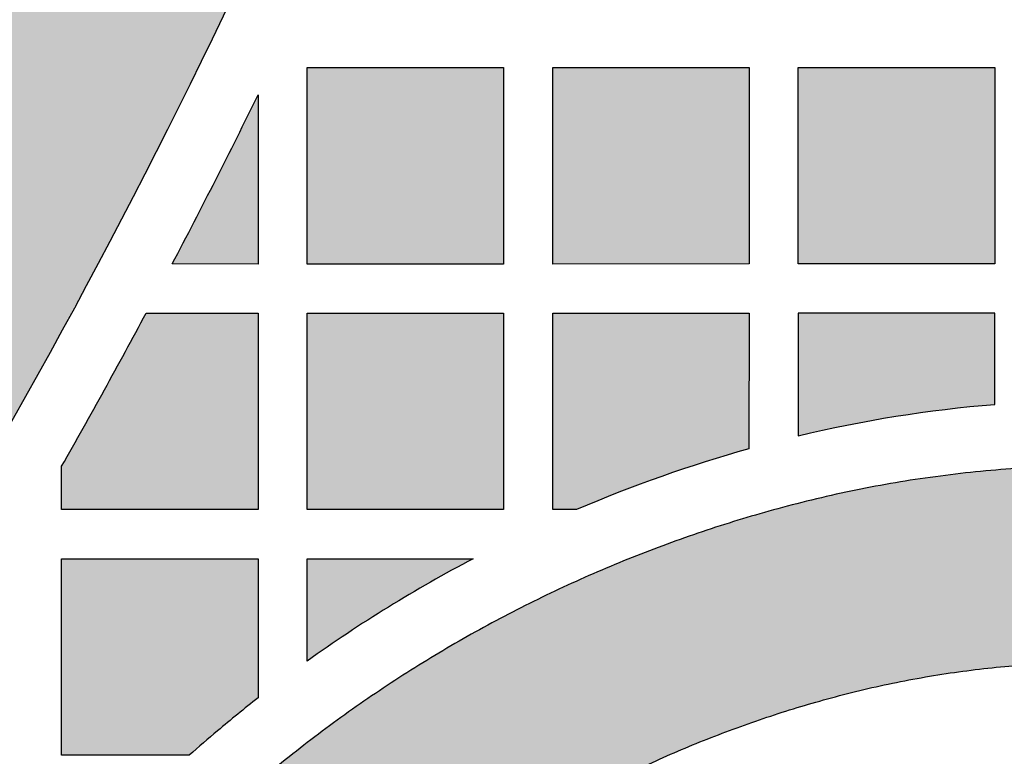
# Model space of a CAD drawing. Header units: millimetres. Extents: x -3873 to -97, y 912 to 4165.
# Tile 219 of 656: x -2970 to -2910, y 1234 to 1279. Entities that reach past the tile are written whole.
import ezdxf

# ---------------------------------------------------------------- set-up
doc = ezdxf.new("R2010")
doc.units = ezdxf.units.MM
doc.layers.add('pattern', color=7, linetype='Continuous', true_color=0x000000)

msp = doc.modelspace()

# ---------------------------------------------------------------- hatches: boundary and pattern name
at = {"layer": 'pattern'}
for points in [[(-2929.758, 1428.419), (-2930.401, 1420.543), (-2931.202, 1412.659), (-2932.162, 1404.769), (-2933.282, 1396.88), (-2934.563, 1388.995), (-2936.004, 1381.12), (-2937.606, 1373.26), (-2939.369, 1365.419), (-2941.292, 1357.602), (-2943.375, 1349.815), (-2945.618, 1342.062), (-2948.02, 1334.347), (-2950.579, 1326.677), (-2953.295, 1319.055), (-2956.165, 1311.487), (-2959.189, 1303.977), (-2962.364, 1296.53), (-2965.689, 1289.15), (-2969.161, 1281.841), (-2972.778, 1274.609), (-2976.537, 1267.458), (-2980.436, 1260.391), (-2984.472, 1253.413), (-2988.642, 1246.527), (-2992.942, 1239.738), (-2997.37, 1233.049), (-3001.922, 1226.463), (-3006.594, 1219.984), (-3011.383, 1213.615), (-3016.285, 1207.36), (-3021.297, 1201.22), (-3026.413, 1195.198), (-3024.311, 1195.964), (-3022.224, 1196.789), (-3020.157, 1197.673), (-3018.111, 1198.616), (-3016.088, 1199.616), (-3014.092, 1200.673), (-3012.124, 1201.785), (-3010.187, 1202.952), (-3008.283, 1204.173), (-3006.414, 1205.445), (-3004.583, 1206.767), (-3002.791, 1208.137), (-3001.04, 1209.555), (-2999.332, 1211.017), (-2997.668, 1212.523), (-2996.051, 1214.069), (-2988.979, 1224.053), (-2982.186, 1234.274), (-2975.684, 1244.722), (-2969.483, 1255.384), (-2963.595, 1266.247), (-2958.027, 1277.296), (-2952.79, 1288.518), (-2947.89, 1299.898), (-2943.335, 1311.42), (-2939.13, 1323.068), (-2935.281, 1334.827), (-2931.792, 1346.681), (-2928.665, 1358.612), (-2925.903, 1370.604), (-2923.506, 1382.64), (-2921.475, 1394.705), (-2921.561, 1396.876), (-2921.705, 1399.05), (-2921.908, 1401.223), (-2922.169, 1403.394), (-2922.49, 1405.561), (-2922.868, 1407.72), (-2923.305, 1409.87), (-2923.8, 1412.008), (-2924.352, 1414.132), (-2924.961, 1416.24), (-2925.626, 1418.329), (-2926.347, 1420.397), (-2927.121, 1422.442), (-2927.949, 1424.462), (-2928.828, 1426.455)], [(-2940.178, 1275.683), (-2940.177, 1263.684), (-2952.177, 1263.683), (-2952.178, 1275.682)], [(-2925.178, 1275.684), (-2925.177, 1263.685), (-2937.177, 1263.684), (-2937.178, 1275.683)], [(-2910.178, 1275.686), (-2910.177, 1263.686), (-2922.177, 1263.685), (-2922.178, 1275.685)], [(-2955.179, 1274.012), (-2955.177, 1263.682), (-2960.421, 1263.686)], [(-2967.176, 1251.338), (-2962.015, 1260.682), (-2955.177, 1260.682), (-2955.176, 1248.682), (-2967.176, 1248.681)], [(-2940.177, 1260.683), (-2940.176, 1248.683), (-2952.176, 1248.682), (-2952.177, 1260.682)], [(-2925.19, 1252.399), (-2927.865, 1251.598), (-2930.515, 1250.712), (-2933.134, 1249.741), (-2935.72, 1248.686), (-2937.176, 1248.684), (-2937.177, 1260.684), (-2925.177, 1260.685)], [(-2922.176, 1253.188), (-2920.696, 1253.529), (-2919.208, 1253.843), (-2917.714, 1254.127), (-2916.214, 1254.382), (-2914.709, 1254.608), (-2913.201, 1254.805), (-2911.69, 1254.973), (-2910.177, 1255.111), (-2910.177, 1260.686), (-2922.177, 1260.685)], [(-2969.307, 1195.651), (-2968.261, 1197.577), (-2967.166, 1199.482), (-2966.024, 1201.363), (-2964.835, 1203.219), (-2963.601, 1205.048), (-2962.322, 1206.849), (-2960.999, 1208.619), (-2959.634, 1210.357), (-2958.227, 1212.062), (-2956.78, 1213.732), (-2955.294, 1215.366), (-2953.771, 1216.962), (-2952.212, 1218.52), (-2950.618, 1220.037), (-2948.99, 1221.514), (-2947.332, 1222.948), (-2945.832, 1224.179), (-2944.296, 1225.371), (-2942.723, 1226.524), (-2941.116, 1227.634), (-2939.477, 1228.702), (-2937.807, 1229.725), (-2936.108, 1230.702), (-2934.381, 1231.633), (-2932.63, 1232.515), (-2930.856, 1233.348), (-2929.061, 1234.131), (-2927.247, 1234.863), (-2925.416, 1235.544), (-2923.57, 1236.173), (-2921.713, 1236.75), (-2919.845, 1237.274), (-2917.869, 1237.765), (-2915.871, 1238.193), (-2913.853, 1238.556), (-2911.819, 1238.854), (-2909.771, 1239.085), (-2907.714, 1239.248), (-2905.65, 1239.343), (-2903.583, 1239.37), (-2901.517, 1239.329), (-2899.454, 1239.219), (-2897.398, 1239.041), (-2895.352, 1238.796), (-2893.32, 1238.484), (-2891.305, 1238.107), (-2889.31, 1237.665), (-2887.337, 1237.16), (-2885.991, 1236.778), (-2884.649, 1236.368), (-2883.311, 1235.93), (-2881.979, 1235.464), (-2880.653, 1234.971), (-2879.334, 1234.45), (-2878.023, 1233.902), (-2876.722, 1233.327), (-2875.429, 1232.725), (-2874.148, 1232.096), (-2872.878, 1231.44), (-2871.62, 1230.758), (-2870.375, 1230.051), (-2869.144, 1229.318), (-2867.927, 1228.56), (-2866.726, 1227.778), (-2865.54, 1226.971), (-2864.372, 1226.141), (-2863.221, 1225.287), (-2862.088, 1224.411), (-2860.974, 1223.514), (-2859.879, 1222.594), (-2858.805, 1221.655), (-2857.751, 1220.695), (-2856.718, 1219.715), (-2855.707, 1218.717), (-2854.718, 1217.702), (-2853.751, 1216.668), (-2852.808, 1215.619), (-2851.888, 1214.553), (-2850.992, 1213.473), (-2850.12, 1212.378), (-2850.208, 1213.812), (-2850.332, 1215.247), (-2850.491, 1216.681), (-2850.685, 1218.112), (-2850.915, 1219.54), (-2851.18, 1220.963), (-2851.48, 1222.38), (-2851.816, 1223.79), (-2852.186, 1225.191), (-2852.59, 1226.582), (-2853.028, 1227.962), (-2853.5, 1229.329), (-2854.004, 1230.683), (-2854.541, 1232.022), (-2855.109, 1233.344), (-2855.709, 1234.65), (-2857.302, 1235.837), (-2858.927, 1236.988), (-2860.582, 1238.101), (-2862.266, 1239.176), (-2863.977, 1240.211), (-2865.714, 1241.205), (-2867.476, 1242.158), (-2869.26, 1243.068), (-2871.066, 1243.934), (-2872.892, 1244.757), (-2874.736, 1245.535), (-2876.597, 1246.267), (-2878.473, 1246.954), (-2880.362, 1247.595), (-2882.262, 1248.188), (-2884.172, 1248.735), (-2886.524, 1249.337), (-2888.902, 1249.864), (-2891.305, 1250.314), (-2893.728, 1250.686), (-2896.167, 1250.978), (-2898.618, 1251.19), (-2901.078, 1251.321), (-2903.541, 1251.37), (-2906.006, 1251.338), (-2908.466, 1251.224), (-2910.919, 1251.03), (-2913.36, 1250.754), (-2915.785, 1250.4), (-2918.191, 1249.967), (-2920.573, 1249.456), (-2922.929, 1248.871), (-2925.113, 1248.258), (-2927.285, 1247.584), (-2929.443, 1246.848), (-2931.584, 1246.052), (-2933.706, 1245.195), (-2935.805, 1244.28), (-2937.88, 1243.306), (-2939.928, 1242.274), (-2941.946, 1241.186), (-2943.933, 1240.043), (-2945.886, 1238.847), (-2947.803, 1237.598), (-2949.682, 1236.3), (-2951.521, 1234.952), (-2953.318, 1233.557), (-2955.072, 1232.118), (-2956.503, 1230.888), (-2957.912, 1229.631), (-2959.301, 1228.347), (-2960.666, 1227.036), (-2962.008, 1225.701), (-2963.327, 1224.34), (-2964.621, 1222.955), (-2965.889, 1221.546), (-2967.132, 1220.115), (-2968.348, 1218.661), (-2969.537, 1217.186), (-2970.698, 1215.69), (-2971.831, 1214.174), (-2972.935, 1212.639), (-2974.011, 1211.086), (-2975.056, 1209.515)], [(-2957.652, 1235.175), (-2959.379, 1233.685), (-2967.175, 1233.681), (-2967.176, 1245.681), (-2955.176, 1245.682), (-2955.175, 1237.188), (-2956.423, 1236.193)], [(-2952.175, 1239.434), (-2952.176, 1245.682), (-2942.041, 1245.683), (-2944.652, 1244.253), (-2947.215, 1242.733), (-2949.724, 1241.126)]]:
    msp.add_hatch(color=256, dxfattribs=at).paths.add_polyline_path(points, flags=0)

# ---------------------------------------------------------------- linework, layer by layer
for points in [[(-2940.178, 1275.683), (-2940.177, 1263.684), (-2952.177, 1263.683), (-2952.178, 1275.682)], [(-2925.178, 1275.684), (-2925.177, 1263.685), (-2937.177, 1263.684), (-2937.178, 1275.683)], [(-2910.178, 1275.686), (-2910.177, 1263.686), (-2922.177, 1263.685), (-2922.178, 1275.685)], [(-2940.177, 1260.683), (-2940.176, 1248.683), (-2952.176, 1248.682), (-2952.177, 1260.682)]]:
    msp.add_lwpolyline(points, close=True, dxfattribs=at)
for points in [[(-2955.179, 1274.012), (-2955.177, 1263.682), (-2960.421, 1263.686)], [(-2962.015, 1260.682), (-2955.177, 1260.682), (-2955.176, 1248.682), (-2967.176, 1248.681), (-2967.176, 1251.338)], [(-2935.72, 1248.686), (-2937.176, 1248.684), (-2937.177, 1260.684), (-2925.177, 1260.685), (-2925.19, 1252.399)], [(-2910.177, 1255.111), (-2910.177, 1260.686), (-2922.177, 1260.685), (-2922.176, 1253.188)], [(-2959.379, 1233.685), (-2967.175, 1233.681), (-2967.176, 1245.681), (-2955.176, 1245.682), (-2955.175, 1237.188)], [(-2952.175, 1239.434), (-2952.176, 1245.682), (-2942.041, 1245.683)]]:
    msp.add_lwpolyline(points, dxfattribs=at)
for centre, radius, start, end in [((-3328.434, 1457.006), 387.7, 319.28107, 359.74518), ((-3328.434, 1457.006), 411.7, 323.83713, 351.29627), ((-3328.434, 1457.006), 415.7, 332.28669, 333.88289), ((-3328.434, 1457.006), 415.7, 330.34671, 331.81799), ((-2901.639, 1168.811), 86.842, 105.73544, 113.10674), ((-2901.639, 1168.811), 86.842, 117.72509, 125.5866), ((-2901.639, 1168.811), 86.842, 128.05936, 130.16535), ((-2888.096, 1152.765), 107.84, 130.16535, 131.37712)]:
    msp.add_arc(centre, radius, start, end, dxfattribs=at)
at = {"layer": 'pattern', "extrusion": (0, 0, -1)}
for centre, radius, start, end in [((3328.434, 1457.006), 375.7, 180.2631, 215.84366), ((3328.434, 1457.006), 399.7, 184.10139, 220.92045), ((2903.802, 1176.945), 78.426, 76.45022, 85.33758)]:
    msp.add_arc(centre, radius, start, end, dxfattribs=at)
at = {"layer": 'pattern'}
for points, weights, knots in [([(-2855.709, 1234.65), (-2868.567, 1244.468), (-2884.172, 1248.735), (-2903.532, 1254.029), (-2922.929, 1248.871), (-2940.878, 1244.098), (-2955.072, 1232.118), (-2966.723, 1222.284), (-2975.056, 1209.515)], [1, 0.981507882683, 1, 0.965508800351, 1, 0.975776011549, 1, 0.989391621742, 1], [132.735037, 132.735037, 132.735037, 164.690282, 164.690282, 203.898715, 203.898715, 240.441296, 240.441296, 270.718866, 270.718866, 270.718866]), ([(-2969.307, 1195.651), (-2960.972, 1211.435), (-2947.332, 1222.948), (-2935.194, 1233.192), (-2919.845, 1237.274), (-2903.576, 1241.6), (-2887.337, 1237.16), (-2864.615, 1230.947), (-2850.12, 1212.378)], [1, 0.98163196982, 1, 0.975776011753, 1, 0.965508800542, 1, 0.949062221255, 1], [-35.25962, -35.25962, -35.25962, 0, 0, 31.249243, 31.249243, 64.135935, 64.135935, 109.623951, 109.623951, 109.623951])]:
    msp.add_rational_spline(points, weights, degree=2, knots=knots, dxfattribs=at)

doc.saveas('drawing.dxf')
